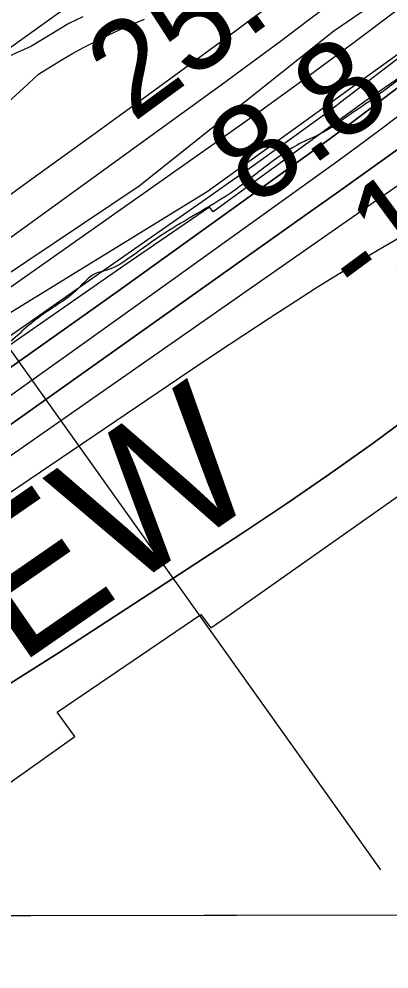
# Model space of a CAD drawing. Extents: x 3324104 to 3361979, y 612876 to 638273.
# Drawn here: x 3349789 to 3350052, y 618257 to 618931 of the extents above; entities that cross this region are included whole.
import ezdxf

# ---------------------------------------------------------------- set-up
doc = ezdxf.new("R2010")
doc.units = 0
for name, color, linetype in [('V-GRID-FRAM', 7, 'Continuous'), ('V-RIVR-EDGE', 7, 'Continuous'), ('V-RIVR-RANG', 7, 'Continuous'), ('V-RRAP-FSHR', 7, 'Continuous'), ('V-RRAP-RVMT', 7, 'Continuous'), ('V-RRAP-RVMT-IDEN', 7, 'Continuous'), ('V-SITE-VEGE', 7, 'Continuous'), ('V-TOPO-DPTH', 7, 'Continuous'), ('V-TOPO-MAJR', 7, 'Continuous'), ('V-TOPO-MINR', 7, 'Continuous'), ('V-TOPO-WATR', 7, 'Continuous'), ('V-WETL-SWMP', 7, 'Continuous')]:
    doc.layers.add(name, color=color, linetype=linetype)

msp = doc.modelspace()

# ---------------------------------------------------------------- linework, layer by layer
at = {"layer": 'V-GRID-FRAM'}
msp.add_lwpolyline([(3328194.09, 636440.75), (3359767.89, 636495.86), (3359807.56, 618312.07), (3328217.89, 618256.93), (3328194.09, 636440.75)], dxfattribs=at)
at = {"layer": 'V-RIVR-EDGE'}
msp.add_spline([(3356051.95, 622889.63), (3356029.15, 622881.43), (3356012.46, 622875.66), (3355994.6, 622867.17), (3355977.52, 622859.07), (3355958.5, 622850.97), (3355948.4, 622843.24), (3355934.03, 622834.75), (3355904.12, 622817.76), (3355878.1, 622802.31), (3355856.74, 622790.34), (3355829.95, 622776.44), (3355805.11, 622765.65), (3355764.72, 622744.81), (3355744.14, 622733.61), (3355694.06, 622710.85), (3355668.43, 622698.12), (3355641.64, 622685), (3355605.15, 622669.19), (3355569.44, 622657.26), (3355539.17, 622646.47), (3355510.83, 622636.85), (3355482.11, 622628.39), (3355461.93, 622623.01), (3355442.52, 622614.14), (3355422.73, 622607.21), (3355409.53, 622603.36), (3355388.97, 622597.59), (3355371.88, 622589.49), (3355348.98, 622581.02), (3355297.71, 622547.02), (3355260.04, 622525.78), (3355211.1, 622494.49), (3355190.13, 622484.46), (3355184.7, 622482.92), (3355179.26, 622477.89), (3355174.21, 622475.58), (3355160.62, 622470.96), (3355143.54, 622463.63), (3355133.06, 622457.07), (3355125.67, 622450.49), (3355113.25, 622443.93), (3355096.93, 622433.11), (3355081.02, 622426.95), (3355064.32, 622419.23), (3355056.95, 622418.86), (3355048.8, 622414.62), (3355041.8, 622406.88), (3355036.76, 622406.5), (3355031.32, 622405.74), (3355027.05, 622404.2), (3355017.34, 622396.08), (3355010.74, 622394.93), (3355001.42, 622388.36), (3354988.6, 622379.09), (3354972.29, 622369.43), (3354947.44, 622356.31), (3354937.73, 622351.68), (3354926.08, 622343.56), (3354903.15, 622326.56), (3354891.11, 622318.06), (3354883.33, 622307.22), (3354879.44, 622304.12), (3354875.17, 622302.58), (3354867.8, 622299.11), (3354853.03, 622288.29), (3354842.54, 622279.01), (3354826.61, 622267.41), (3354807.2, 622259.71), (3354793.23, 622255.47), (3354765.68, 622249.73), (3354748.61, 622245.5), (3354734.63, 622239.33), (3354712.11, 622227.37), (3354697.74, 622218.87), (3354685.31, 622209.98), (3354640.65, 622184.5), (3354622.01, 622176.01), (3354616.19, 622175.25), (3354603.38, 622167.52), (3354578.92, 622157.11), (3354554.46, 622147.48), (3354537.39, 622142.87), (3354530.78, 622137.84), (3354500.11, 622122.79), (3354463.61, 622102.33), (3354417.79, 622078.79), (3354386.33, 622060.64), (3354340.11, 622032.44), (3354321.08, 622021.25), (3354284.96, 621998.84), (3354257, 621982.24), (3354217, 621958.68), (3354194.08, 621942.84), (3354176.99, 621931.63), (3354157.57, 621921.98), (3354141.64, 621910.39), (3354135.42, 621904.2), (3354130.36, 621897.62), (3354120.65, 621891.05), (3354103.96, 621882.95), (3354075.58, 621856.65), (3354044.89, 621835.39), (3354013.04, 621812.21), (3353971.47, 621781.67), (3353947.77, 621763.5), (3353941.17, 621763.52), (3353935.35, 621762.76), (3353929.53, 621760.06), (3353924.87, 621756.58), (3353920.59, 621751.55), (3353917.08, 621742.64), (3353910.48, 621741.49), (3353904.66, 621738.4), (3353893.78, 621731.06), (3353879.8, 621721.4), (3353866.19, 621708.64), (3353854.92, 621697.42), (3353843.26, 621687.75), (3353839.77, 621688.54), (3353831.23, 621686.23), (3353823.08, 621681.21), (3353818.03, 621677.34), (3353800.94, 621666.14), (3353790.85, 621663.06), (3353781.91, 621654.94), (3353777.63, 621651.85), (3353776.07, 621648.75), (3353775.67, 621643.71), (3353772.18, 621641), (3353755.87, 621632.13), (3353735.68, 621622.09), (3353718.58, 621608.17), (3353704.21, 621600.45), (3353694.12, 621596.6), (3353683.64, 621592.36), (3353671.21, 621584.25), (3353642.07, 621562.99), (3353598.95, 621534.01), (3353578.37, 621522.43), (3353556.23, 621507.75), (3353547.68, 621501.95), (3353525.93, 621489.21), (3353513.12, 621481.09), (3353497.18, 621468.34), (3353476.98, 621450.94), (3353453.28, 621436.65), (3353435.8, 621424.67), (3353404.72, 621401.09), (3353378.3, 621380.21), (3353361.59, 621368.62), (3353339.46, 621355.1), (3353319.65, 621342.35), (3353299.45, 621329.99), (3353283.54, 621324.6), (3353273.05, 621317.65), (3353254.77, 621295.98), (3353236.88, 621275.47), (3353219.39, 621258.83), (3353195.69, 621241.44), (3353168.49, 621221.34), (3353137.81, 621201.64), (3353112.17, 621185.03), (3353065.55, 621151.79), (3353022.05, 621122.82), (3352993.29, 621100.39), (3352956, 621073.34), (3352907.05, 621037.78), (3352853.8, 620991.77), (3352787.76, 620942.29), (3352749.68, 620913.3), (3352736.85, 620900.92), (3352733.34, 620892.79), (3352728.67, 620886.59), (3352718.96, 620881.19), (3352691.78, 620864.58), (3352660.31, 620841.78), (3352640.5, 620828.25), (3352623.39, 620811.23), (3352605.12, 620792.27), (3352593.46, 620783), (3352582.59, 620778.76), (3352566.29, 620771.43), (3352548.04, 620764.49), (3352522.41, 620750.98), (3352494.45, 620735.54), (3352482.41, 620727.04), (3352479.3, 620723.17), (3352476.96, 620717.36), (3352470.74, 620711.94), (3352455.99, 620707.33), (3352443.18, 620700.38), (3352419.1, 620685.7), (3352392.3, 620669.09), (3352362.78, 620650.94), (3352339.08, 620634.32), (3352315.38, 620615.38), (3352284.68, 620590.63), (3352258.65, 620571.31), (3352228.74, 620550.05), (3352193.39, 620527.65), (3352156.88, 620504.86), (3352131.63, 620487.47), (3352093.95, 620462.36), (3352049.28, 620432.99), (3351990.23, 620391.26), (3351936.63, 620357.26), (3351851.55, 620293.87), (3351833.29, 620281.51), (3351816.98, 620273.79), (3351794.06, 620257.95), (3351767.65, 620240.95), (3351719.86, 620206.17), (3351680.63, 620177.57), (3351657.32, 620160.56), (3351637.11, 620145.87), (3351623.13, 620135.44), (3351603.32, 620124.24), (3351588.57, 620120.01), (3351567.22, 620109.59), (3351552.08, 620103.43), (3351538.1, 620096.48), (3351523.73, 620086.43), (3351510.91, 620076.38), (3351503.52, 620069.81), (3351495.35, 620057.42), (3351486, 620042.32), (3351479.39, 620032.64), (3351469.67, 620022.58), (3351448.3, 620006.34), (3351431.59, 619994.75), (3351404.78, 619973.88), (3351377.97, 619951.84), (3351358.93, 619936.37), (3351332.12, 619915.5), (3351306.08, 619892.29), (3351274.58, 619858.25), (3351238.83, 619826.92), (3351215.12, 619805.65), (3351171.59, 619767.75), (3351145.54, 619739.51), (3351124.55, 619722.11), (3351105.9, 619707.81), (3351089.59, 619696.99), (3351079.49, 619691.2), (3351074.04, 619683.45), (3351058.1, 619666.43), (3351043.34, 619655.22), (3351015.36, 619633.96), (3350999.05, 619623.14), (3350992.05, 619617.34), (3350979.23, 619606.13), (3350966.01, 619594.53), (3350951.25, 619582.15), (3350935.7, 619567.84), (3350923.26, 619555.08), (3350910.05, 619544.25), (3350888.29, 619528.02), (3350846.74, 619504.08), (3350821.49, 619490.18), (3350811.39, 619483.61), (3350805.96, 619480.52), (3350800.9, 619473.16), (3350797.41, 619473.17), (3350793.92, 619474.35), (3350788.88, 619473.58), (3350786.93, 619472.04), (3350785.37, 619467.39), (3350785.36, 619462.73), (3350779.53, 619456.15), (3350765.93, 619445.72), (3350746.11, 619428.7), (3350722.4, 619408.98), (3350716.19, 619407.06), (3350713.08, 619403.96), (3350711.13, 619396.99), (3350708.79, 619391.57), (3350704.52, 619391.58), (3350693.26, 619385.79), (3350686.65, 619379.6), (3350679.64, 619368.37), (3350661.38, 619354.45), (3350648.56, 619344.4), (3350645.46, 619344.8), (3350638.47, 619339.39), (3350623.32, 619330.5), (3350616.33, 619326.26), (3350602.35, 619317.37), (3350598.83, 619308.85), (3350582.91, 619299.19), (3350553.77, 619276), (3350526.18, 619255.51), (3350493.55, 619231.94), (3350474.9, 619219.57), (3350474.5, 619213.76), (3350470.22, 619207.17), (3350458.96, 619202.55), (3350446.14, 619194.05), (3350441.09, 619189.79), (3350438.76, 619186.31), (3350434.48, 619180.89), (3350414.67, 619167.76), (3350401.46, 619159.26), (3350384.75, 619146.89), (3350369.6, 619133.74), (3350356.39, 619125.24), (3350350.95, 619119.05), (3350347.43, 619109.36), (3350338.1, 619097.75), (3350324.88, 619083.82), (3350308.55, 619069.9), (3350300.39, 619062.56), (3350296.13, 619062.57), (3350291.47, 619062.19), (3350274.77, 619050.6), (3350258.45, 619037.45), (3350251.84, 619032.81), (3350244.08, 619029.34), (3350233.61, 619028.21), (3350227.39, 619024.34), (3350220.39, 619016.99), (3350213, 619007.32), (3350202.12, 618996.87), (3350193.57, 618989.52), (3350179.6, 618985.29), (3350173.77, 618980.65), (3350164.84, 618977.96), (3350162.12, 618975.25), (3350159.39, 618971.38), (3350154.33, 618963.64), (3350145.78, 618953.19), (3350125.96, 618938.11), (3350102.66, 618923.05), (3350094.5, 618918.41), (3350086.34, 618913), (3350075.07, 618901.01), (3350064.19, 618892.12), (3350039.32, 618873.57), (3350021.84, 618861.59), (3350002.03, 618848.84), (3349991.94, 618844.21), (3349964.36, 618826.44), (3349938.72, 618807.11), (3349915.41, 618792.82), (3349892.5, 618778.92), (3349868.02, 618761.91), (3349852.49, 618753.03), (3349842.79, 618749.95), (3349830.35, 618739.13), (3349804.32, 618720.19), (3349777.9, 618697.76), (3349751.86, 618677.66), (3349729.72, 618661.43), (3349703.69, 618642.88), (3349678.84, 618629.75), (3349648.93, 618611.99), (3349624.46, 618594.99), (3349592.61, 618575.67), (3349570.48, 618564.87), (3349549.5, 618548.63), (3349505.21, 618518.11), (3349479.19, 618499.94), (3349471.42, 618494.53), (3349458.99, 618487.59), (3349438.4, 618472.12), (3349412.37, 618452.41), (3349379.73, 618429.61), (3349350.21, 618410.29), (3349303.2, 618374.73), (3349277.56, 618357.73), (3349263.97, 618347.29), (3349241.43, 618330.68), (3349226.67, 618319.85), (3349207.25, 618306.33), (3349193.17, 618293.54)], degree=3, dxfattribs=at)
at = {"layer": 'V-RIVR-RANG'}
msp.add_line((3349569.42, 618994.92), (3350045.52, 618327.28), dxfattribs=at)
at = {"layer": 'V-RRAP-FSHR'}
msp.add_lwpolyline([(3349156.55, 618293.48), (3349290.84, 618378.98), (3349409.37, 618477.79), (3349541.25, 618565.26), (3349771.64, 618715.9), (3349922.45, 618808.45), (3350215.79, 619019.76), (3350269.12, 619069.35), (3350501.35, 619248.31), (3350630.24, 619348.58), (3350981.59, 619636.83), (3351335.34, 619937.32), (3351550.69, 620108.65), (3351713.66, 620224.46), (3351812.36, 620304.63), (3352053.37, 620458.3), (3352414.71, 620728.03), (3352590.48, 620825.76), (3352682.34, 620894.14), (3352964.07, 621108.39), (3353211.76, 621284.79), (3354078.79, 621880.27)], dxfattribs=at)
at = {"layer": 'V-RRAP-RVMT'}
for p, q in [((3350115.86, 618928.36), (3350034.31, 618872.19)), ((3350034.31, 618872.19), (3349926.59, 618793.97)), ((3349924.04, 618797.38), (3349863.38, 618755.67)), ((3349926.59, 618793.97), (3349924.04, 618797.38)), ((3349863.38, 618755.67), (3349782.93, 618699.9)), ((3349935.78, 618506.15), (3350059.92, 618593.82)), ((3349815.85, 618439.19), (3349918.02, 618508.39)), ((3349918.02, 618508.39), (3349925.06, 618498.9)), ((3349925.06, 618498.9), (3349935.78, 618506.15)), ((3349828.56, 618421.74), (3349815.85, 618439.19)), ((3349647.98, 618294.34), (3349828.56, 618421.74))]:
    msp.add_line(p, q, dxfattribs=at)
at = {"layer": 'V-SITE-VEGE'}
msp.add_lwpolyline([(3349834.12, 618932.41), (3349824.1, 618927.51), (3349797.77, 618911.5), (3349781.48, 618904.15)], dxfattribs=at)
at = {"layer": 'V-TOPO-DPTH'}
for points in [[(3350529.16, 619303.17), (3350500.06, 619280.45), (3350296.05, 619120.33), (3350246.02, 619081.28), (3350195.85, 619042.4), (3350145.48, 619003.79), (3350094.97, 618965.36), (3350058.39, 618937.67), (3350025.94, 618913.39), (3349993.33, 618889.34), (3349960.47, 618865.63), (3349927.44, 618842.15), (3349636.9, 618637.95), (3349572.22, 618592.55), (3349507.51, 618547.2), (3349442.74, 618501.92), (3349377.95, 618456.69), (3349294.19, 618398.29), (3349271.2, 618382.36), (3349248.15, 618366.51), (3349225.02, 618350.78), (3349201.83, 618335.14), (3349137.27, 618293.44), (3349228.72, 618293.6)], [(3349284.09, 618332.06), (3349776.32, 618679.17), (3349817.06, 618707.98), (3349857.74, 618736.86), (3349898.34, 618765.86), (3349938.89, 618794.94), (3349999.45, 618838.49), (3350009.65, 618845.89), (3350019.81, 618853.34), (3350029.91, 618860.87), (3350039.97, 618868.45), (3350180.98, 618975.64), (3350249, 619027.49), (3350316.93, 619079.46), (3350384.72, 619131.6), (3350452.43, 619183.86), (3350567.04, 619272.57)], [(3349284.09, 618332.06), (3349776.32, 618679.17), (3349817.06, 618707.98), (3349857.74, 618736.86), (3349898.34, 618765.86), (3349938.89, 618794.94), (3349999.45, 618838.49), (3350009.65, 618845.89), (3350019.81, 618853.34), (3350029.91, 618860.87), (3350039.97, 618868.45), (3350180.98, 618975.64), (3350249, 619027.49), (3350316.93, 619079.46), (3350384.72, 619131.6), (3350452.43, 619183.86), (3350567.04, 619272.57)], [(3350597.73, 619225.34), (3350500.92, 619156.58), (3350439.8, 619113.08), (3350378.74, 619069.49), (3350317.77, 619025.76), (3350256.87, 618981.95), (3350088.3, 618860.4), (3350064.21, 618843.07), (3350040.08, 618825.78), (3350015.92, 618808.54), (3349991.73, 618791.35), (3349857.9, 618696.43), (3349766.72, 618631.87), (3349675.49, 618567.39), (3349584.17, 618503.04), (3349492.78, 618438.78), (3349352.68, 618340.39), (3349327.13, 618322.44), (3349301.57, 618304.48), (3349286.25, 618293.7), (3349228.72, 618293.6)], [(3349342.57, 618293.8), (3349286.25, 618293.7), (3349301.57, 618304.48), (3349327.13, 618322.44), (3349352.68, 618340.39), (3349492.78, 618438.78), (3349584.17, 618503.04), (3349675.49, 618567.39), (3349766.72, 618631.87), (3349857.9, 618696.43), (3349991.73, 618791.35), (3350015.92, 618808.54), (3350040.08, 618825.78), (3350064.21, 618843.07), (3350088.3, 618860.4), (3350256.87, 618981.95), (3350317.77, 619025.76), (3350378.74, 619069.49), (3350439.8, 619113.08), (3350500.92, 619156.58), (3350597.73, 619225.34)], [(3349817.26, 618481.54), (3349865.51, 618512.56), (3349946.99, 618565.79), (3349978.39, 618586.74), (3350009.51, 618608.08), (3350040.22, 618630.01), (3350070.65, 618652.35), (3350117.95, 618687.76), (3350124.52, 618692.7), (3350131.06, 618697.65), (3350137.59, 618702.63), (3350144.1, 618707.64), (3350218.91, 618765.38), (3350262.86, 618799.23), (3350306.85, 618833.01), (3350350.91, 618866.7), (3350395.02, 618900.32), (3350654.07, 619097.36), (3350680.42, 619117.45), (3350685.05, 619120.99)], [(3349817.26, 618481.54), (3349865.51, 618512.56), (3349946.99, 618565.79), (3349978.39, 618586.74), (3350009.51, 618608.08), (3350040.22, 618630.01), (3350070.65, 618652.35), (3350117.95, 618687.76), (3350124.52, 618692.7), (3350131.06, 618697.65), (3350137.59, 618702.63), (3350144.1, 618707.64), (3350218.91, 618765.38), (3350262.86, 618799.23), (3350306.85, 618833.01), (3350350.91, 618866.7), (3350395.02, 618900.32), (3350654.07, 619097.36)], [(3350060.61, 618776.52), (3350047.17, 618768.68), (3350035.15, 618761.56), (3350023.18, 618754.35), (3350011.31, 618746.99), (3349999.49, 618739.54), (3349985.27, 618730.46), (3349966.44, 618718.32), (3349947.67, 618706.08), (3349928.99, 618693.71), (3349910.38, 618681.23), (3349590.62, 618465.2), (3349545.71, 618434.7), (3349500.9, 618404.06), (3349456.25, 618373.19), (3349411.69, 618342.18), (3349347.34, 618297.15), (3349342.57, 618293.8)], [(3350060.61, 618776.52), (3350047.17, 618768.68), (3350035.15, 618761.56), (3350023.18, 618754.35), (3350011.31, 618746.99), (3349999.49, 618739.54), (3349985.27, 618730.46), (3349966.44, 618718.32), (3349947.67, 618706.08), (3349928.99, 618693.71), (3349910.38, 618681.23), (3349590.62, 618465.2), (3349545.71, 618434.7), (3349500.9, 618404.06), (3349456.25, 618373.19), (3349411.69, 618342.18), (3349347.34, 618297.15), (3349342.57, 618293.8), (3349504.53, 618294.09)], [(3349504.53, 618294.09), (3349522.65, 618304.84), (3349571.5, 618333.75), (3349620.41, 618362.54), (3349669.37, 618391.26), (3349670.42, 618391.87), (3349719.71, 618421.2), (3349768.71, 618451.01), (3349817.26, 618481.54)], [(3350527.66, 618295.87), (3349504.53, 618294.09), (3349522.65, 618304.84), (3349571.5, 618333.75), (3349620.41, 618362.54), (3349669.37, 618391.26), (3349670.42, 618391.87), (3349719.71, 618421.2), (3349768.71, 618451.01), (3349817.26, 618481.54)]]:
    msp.add_lwpolyline(points, dxfattribs=at)
at = {"layer": 'V-TOPO-MAJR'}
msp.add_lwpolyline([(3350633.3, 619692.73), (3350422.84, 619538.3), (3350412.81, 619530.71), (3350402.94, 619522.92), (3349941.4, 619027.92), (3349925.76, 619015.18), (3349909.94, 619002.67), (3349893.86, 618990.5), (3349877.6, 618978.56), (3349780.03, 618908.52), (3349714.96, 618861.59), (3349650.02, 618814.47), (3349585.29, 618767.08), (3349520.69, 618719.5), (3349195.54, 618478.94), (3349181.92, 618469.04), (3349168.2, 618459.3), (3349154.31, 618449.79), (3349140.32, 618440.44), (3348904.31, 618293.04)], dxfattribs=at)
at = {"layer": 'V-TOPO-MINR'}
for points in [[(3350533.02, 619391.24), (3350516.63, 619378.69), (3350500.4, 619365.94), (3350484.26, 619353.07), (3350297.45, 619202.25), (3350241.51, 619157.28), (3350185.44, 619112.46), (3350129.18, 619067.88), (3350072.8, 619023.45), (3349978.63, 618949.56), (3349969.21, 618942.24), (3349959.73, 618935), (3349950.18, 618927.85), (3349940.58, 618920.77), (3349879.02, 618875.91), (3349838.55, 618846.5), (3349798.03, 618817.17), (3349757.44, 618787.96), (3349716.79, 618758.81), (3349224.8, 618407.11)], [(3350536.11, 619347.28), (3350519.84, 619334.5), (3350510.06, 619326.84), (3350500.26, 619319.21), (3350490.44, 619311.6), (3350480.61, 619304), (3350013.56, 618944.47), (3349994.09, 618929.62), (3349974.54, 618914.88), (3349954.85, 618900.31), (3349935.08, 618885.85), (3349812.25, 618796.86), (3349730.9, 618738.14), (3349649.4, 618679.62), (3349567.69, 618621.4), (3349485.84, 618563.38), (3349258.58, 618402.92), (3349245.54, 618393.78), (3349232.46, 618384.71), (3349219.3, 618375.73), (3349206.11, 618366.81), (3349140.63, 618322.92), (3349095.82, 618293.37)], [(3350529.16, 619303.17), (3350500.06, 619280.45), (3350296.05, 619120.33), (3350246.02, 619081.28), (3350195.85, 619042.4), (3350145.48, 619003.79), (3350094.97, 618965.36), (3350058.39, 618937.67), (3350025.94, 618913.39), (3349993.33, 618889.34), (3349960.47, 618865.63), (3349927.44, 618842.15), (3349636.9, 618637.95), (3349572.22, 618592.55), (3349507.51, 618547.2), (3349442.74, 618501.92), (3349377.95, 618456.69), (3349294.19, 618398.29), (3349271.2, 618382.36), (3349248.15, 618366.51), (3349225.02, 618350.78), (3349201.83, 618335.14), (3349137.27, 618293.44)], [(3350597.73, 619225.34), (3350500.92, 619156.58), (3350439.8, 619113.08), (3350378.74, 619069.49), (3350317.77, 619025.76), (3350256.87, 618981.95), (3350088.3, 618860.4), (3350064.21, 618843.07), (3350040.08, 618825.78), (3350015.92, 618808.54), (3349991.73, 618791.35), (3349857.9, 618696.43), (3349766.72, 618631.87), (3349675.49, 618567.39), (3349584.17, 618503.04), (3349492.78, 618438.78), (3349352.68, 618340.39), (3349327.13, 618322.44), (3349301.57, 618304.48), (3349286.25, 618293.7)], [(3350527.58, 619216.4), (3350512.93, 619205.3), (3350062.53, 618865.11), (3350045.97, 618852.69), (3350029.35, 618840.37), (3350012.64, 618828.16), (3349995.87, 618816.04), (3349897.67, 618745.61), (3349831.69, 618698.43), (3349765.62, 618651.37), (3349699.43, 618604.48), (3349633.16, 618557.71), (3349308.24, 618329.07), (3349299.57, 618322.97), (3349290.9, 618316.88), (3349282.22, 618310.79), (3349273.54, 618304.7), (3349257.79, 618293.65)], [(3350595.69, 619159.09), (3350255.13, 618943.95), (3350220.94, 618922.08), (3350186.9, 618899.97), (3350153.12, 618877.48), (3350119.5, 618854.74), (3350068.83, 618820.06), (3350060.68, 618814.47), (3350052.53, 618808.86), (3350044.39, 618803.23), (3350036.27, 618797.58), (3349724.98, 618580.85), (3349656.1, 618532.85), (3349587.26, 618484.8), (3349518.45, 618436.7), (3349449.68, 618388.55), (3349350.02, 618318.7), (3349331.1, 618305.43), (3349314.49, 618293.75)], [(3350654.07, 619097.36), (3350395.02, 618900.32), (3350350.91, 618866.7), (3350306.85, 618833.01), (3350262.86, 618799.23), (3350218.91, 618765.38), (3350144.1, 618707.64), (3350137.59, 618702.63), (3350131.06, 618697.65), (3350124.52, 618692.7), (3350117.95, 618687.76), (3350070.65, 618652.35), (3350040.22, 618630.01), (3350009.51, 618608.08), (3349978.39, 618586.74), (3349946.99, 618565.79), (3349865.51, 618512.56), (3349817.26, 618481.54)], [(3350061.21, 618905.16), (3350017.47, 618871.72), (3350013.88, 618869), (3350010.28, 618866.3), (3350006.65, 618863.63), (3350003.01, 618860.99), (3349981.28, 618845.35), (3349966.74, 618834.93), (3349952.18, 618824.55), (3349937.57, 618814.24), (3349922.93, 618803.96), (3349838.87, 618745.2), (3349782.15, 618705.61), (3349725.41, 618666.07), (3349668.61, 618626.6), (3349611.77, 618587.18), (3349425.49, 618458.16), (3349398.72, 618439.63), (3349371.95, 618421.11), (3349345.18, 618402.61), (3349318.39, 618384.11), (3349291.58, 618365.66), (3349264.72, 618347.27)], [(3350060.61, 618776.52), (3350047.17, 618768.68), (3350035.15, 618761.56), (3350023.18, 618754.35), (3350011.31, 618746.99), (3349999.49, 618739.54), (3349985.27, 618730.46), (3349966.44, 618718.32), (3349947.67, 618706.08), (3349928.99, 618693.71), (3349910.38, 618681.23), (3349590.62, 618465.2), (3349545.71, 618434.7), (3349500.9, 618404.06), (3349456.25, 618373.19), (3349411.69, 618342.18), (3349347.34, 618297.15), (3349342.57, 618293.8)], [(3349817.26, 618481.54), (3349768.71, 618451.01), (3349719.71, 618421.2), (3349670.42, 618391.87), (3349669.37, 618391.26), (3349620.41, 618362.54), (3349571.5, 618333.75), (3349522.65, 618304.84), (3349504.53, 618294.09)]]:
    msp.add_lwpolyline(points, dxfattribs=at)
at = {"layer": 'V-TOPO-WATR'}
msp.add_lwpolyline([(3350567.04, 619272.57), (3350452.43, 619183.86), (3350384.72, 619131.6), (3350316.93, 619079.46), (3350249, 619027.49), (3350180.98, 618975.64), (3350039.97, 618868.45), (3350029.91, 618860.87), (3350019.81, 618853.34), (3350009.65, 618845.89), (3349999.45, 618838.49), (3349938.89, 618794.94), (3349898.34, 618765.86), (3349857.74, 618736.86), (3349817.06, 618707.98), (3349776.32, 618679.17), (3349284.09, 618332.06)], dxfattribs=at)
at = {"layer": 'V-WETL-SWMP'}
for p, q in [((3350096.79, 618980.06), (3350012.34, 618922.14)), ((3349860.6, 618923.36), (3349869.25, 618927.17)), ((3349869.25, 618927.17), (3349877.98, 618930.79)), ((3349843.57, 618915.18), (3349852.04, 618919.36)), ((3349852.04, 618919.36), (3349860.6, 618923.36)), ((3350012.34, 618922.14), (3349874.11, 618812.19)), ((3349835.18, 618910.82), (3349843.57, 618915.18)), ((3349818.71, 618901.56), (3349826.89, 618906.28)), ((3349826.89, 618906.28), (3349835.18, 618910.82)), ((3349810.62, 618896.67), (3349818.71, 618901.56)), ((3349802.64, 618891.6), (3349810.62, 618896.67)), ((3349792.11, 618881.8), (3349802.64, 618891.6)), ((3349781.44, 618872.15), (3349792.11, 618881.8)), ((3349874.11, 618812.19), (3349736.02, 618719.74))]:
    msp.add_line(p, q, dxfattribs=at)

# ---------------------------------------------------------------- texts
at = {"layer": 'V-RIVR-RANG'}
for s, rotation, p in [('25.8', 36.19833, (3349869.72, 618856.92)), ('8.8', 36.19833, (3349955.79, 618795.99)), ('-18', 36.48028, (3350031.76, 618727.28))]:
    msp.add_text(s, height=67, rotation=rotation, dxfattribs=at).set_placement(p)
at = {"layer": 'V-RRAP-RVMT-IDEN'}
msp.add_text('NEW', height=100, rotation=34.66432, dxfattribs=at).set_placement((3349708.91, 618416.82))

doc.saveas('drawing.dxf')
